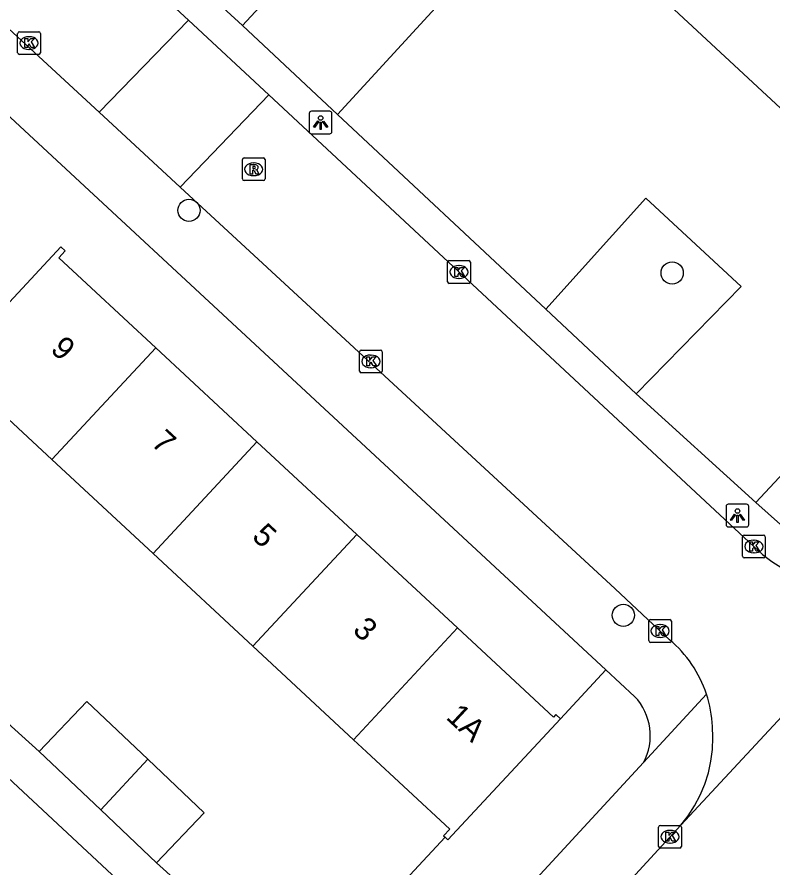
# Model space of a CAD drawing. Extents: x 159222 to 160346, y 381249 to 382166.
# Drawn here: x 159788.43 to 159821.69, y 381588.83 to 381626.29 of the extents above; entities that cross this region are included whole.
import ezdxf

# ---------------------------------------------------------------- set-up
doc = ezdxf.new("R2010")
doc.units = 0
for name, color, linetype in [('IMGEO_Boom', 7, 'Continuous'), ('IMGEO_Groenvoorziening', 7, 'Continuous'), ('IMGEO_Kolk', 7, 'Continuous'), ('IMGEO_Lichtpunt', 7, 'Continuous'), ('IMGEO_Pand', 7, 'Continuous'), ('IMGEO_Pand_nummerreeks', 7, 'Continuous'), ('IMGEO_Rijbaan_lokaal_open', 7, 'Continuous'), ('IMGEO_Rioolput', 7, 'Continuous'), ('IMGEO_Voetpad_open', 7, 'Continuous')]:
    doc.layers.add(name, color=color, linetype=linetype)

msp = doc.modelspace()

# ---------------------------------------------------------------- linework, layer by layer
at = {"layer": 'IMGEO_Boom'}
for centre in [(159795.992, 381617.781), (159817.255, 381615.027), (159815.108, 381599.955)]:
    msp.add_circle(centre, 0.489, dxfattribs=at)
at = {"layer": 'IMGEO_Groenvoorziening'}
for points in [[(159802.529, 381622.003), (159811.633, 381631.939), (159833.028, 381612.068)], [(159815.676, 381609.71), (159820.288, 381614.431), (159816.102, 381618.314), (159811.692, 381613.435)], [(159828.247, 381606.909), (159825.276, 381609.576), (159820.934, 381604.918)], [(159812.344, 381595.399), (159814.342, 381597.549)], [(159803.375, 381586.01), (159807.261, 381590.19)]]:
    msp.add_lwpolyline(points, dxfattribs=at)
at = {"layer": 'IMGEO_Kolk'}
for p, q in [((159788.454, 381624.72), (159788.454, 381625.572)), ((159788.529, 381625.646), (159789.381, 381625.646)), ((159788.942, 381625.426), (159788.967, 381625.426)), ((159789.455, 381625.572), (159789.455, 381624.72)), ((159789.381, 381624.646), (159788.529, 381624.646)), ((159788.965, 381624.866), (159788.94, 381624.866)), ((159807.374, 381614.642), (159807.374, 381615.494)), ((159807.449, 381615.568), (159808.301, 381615.568)), ((159807.862, 381615.348), (159807.887, 381615.348)), ((159808.375, 381615.494), (159808.375, 381614.642)), ((159808.301, 381614.568), (159807.449, 381614.568)), ((159807.885, 381614.788), (159807.86, 381614.788)), ((159803.498, 381610.704), (159803.498, 381611.556)), ((159803.573, 381611.63), (159804.425, 381611.63)), ((159804.499, 381611.556), (159804.499, 381610.704)), ((159803.986, 381611.41), (159804.011, 381611.41)), ((159804.009, 381610.85), (159803.984, 381610.85)), ((159804.425, 381610.63), (159803.573, 381610.63)), ((159820.352, 381602.557), (159820.352, 381603.409)), ((159820.427, 381603.483), (159821.279, 381603.483)), ((159820.84, 381603.263), (159820.865, 381603.263)), ((159821.353, 381603.409), (159821.353, 381602.557)), ((159821.279, 381602.483), (159820.427, 381602.483)), ((159820.863, 381602.703), (159820.838, 381602.703)), ((159816.224, 381598.838), (159816.224, 381599.69)), ((159816.299, 381599.764), (159817.151, 381599.764)), ((159816.712, 381599.544), (159816.737, 381599.544)), ((159817.225, 381599.69), (159817.225, 381598.838)), ((159817.151, 381598.764), (159816.299, 381598.764)), ((159816.735, 381598.984), (159816.71, 381598.984)), ((159816.661, 381589.78), (159816.661, 381590.632)), ((159816.736, 381590.706), (159817.588, 381590.706)), ((159817.662, 381590.632), (159817.662, 381589.78)), ((159817.149, 381590.486), (159817.174, 381590.486)), ((159817.172, 381589.926), (159817.147, 381589.926)), ((159817.588, 381589.706), (159816.736, 381589.706))]:
    msp.add_line(p, q, dxfattribs=at)
for points in [[(159788.454, 381624.72), (159788.454, 381625.572)], [(159788.529, 381625.646), (159789.381, 381625.646)], [(159788.775, 381625.346), (159788.898, 381625.346), (159788.898, 381625.195), (159789.028, 381625.346), (159789.192, 381625.346), (159789.046, 381625.195), (159789.199, 381624.946), (159789.047, 381624.946), (159788.962, 381625.11), (159788.898, 381625.043), (159788.898, 381624.946), (159788.775, 381624.946), (159788.775, 381625.346)], [(159789.455, 381625.572), (159789.455, 381624.72)], [(159789.381, 381624.646), (159788.529, 381624.646)], [(159807.374, 381614.642), (159807.374, 381615.494)], [(159807.449, 381615.568), (159808.301, 381615.568)], [(159807.695, 381615.268), (159807.818, 381615.268), (159807.818, 381615.117), (159807.948, 381615.268), (159808.112, 381615.268), (159807.966, 381615.117), (159808.119, 381614.868), (159807.967, 381614.868), (159807.882, 381615.032), (159807.818, 381614.965), (159807.818, 381614.868), (159807.695, 381614.868), (159807.695, 381615.268)], [(159808.375, 381615.494), (159808.375, 381614.642)], [(159808.301, 381614.568), (159807.449, 381614.568)], [(159803.498, 381610.704), (159803.498, 381611.556)], [(159803.573, 381611.63), (159804.425, 381611.63)], [(159804.499, 381611.556), (159804.499, 381610.704)], [(159803.819, 381611.33), (159803.942, 381611.33), (159803.942, 381611.179), (159804.072, 381611.33), (159804.236, 381611.33), (159804.09, 381611.179), (159804.243, 381610.93), (159804.091, 381610.93), (159804.006, 381611.094), (159803.942, 381611.027), (159803.942, 381610.93), (159803.819, 381610.93), (159803.819, 381611.33)], [(159804.425, 381610.63), (159803.573, 381610.63)], [(159820.352, 381602.557), (159820.352, 381603.409)], [(159820.427, 381603.483), (159821.279, 381603.483)], [(159821.353, 381603.409), (159821.353, 381602.557)], [(159820.673, 381603.183), (159820.796, 381603.183), (159820.796, 381603.032), (159820.926, 381603.183), (159821.09, 381603.183), (159820.944, 381603.032), (159821.097, 381602.783), (159820.945, 381602.783), (159820.86, 381602.947), (159820.796, 381602.88), (159820.796, 381602.783), (159820.673, 381602.783), (159820.673, 381603.183)], [(159821.279, 381602.483), (159820.427, 381602.483)], [(159816.224, 381598.838), (159816.224, 381599.69)], [(159816.299, 381599.764), (159817.151, 381599.764)], [(159817.225, 381599.69), (159817.225, 381598.838)], [(159816.545, 381599.464), (159816.668, 381599.464), (159816.668, 381599.313), (159816.798, 381599.464), (159816.962, 381599.464), (159816.816, 381599.313), (159816.969, 381599.064), (159816.817, 381599.064), (159816.732, 381599.228), (159816.668, 381599.161), (159816.668, 381599.064), (159816.545, 381599.064), (159816.545, 381599.464)], [(159817.151, 381598.764), (159816.299, 381598.764)], [(159816.661, 381589.78), (159816.661, 381590.632)], [(159816.736, 381590.706), (159817.588, 381590.706)], [(159817.662, 381590.632), (159817.662, 381589.78)], [(159816.982, 381590.406), (159817.105, 381590.406), (159817.105, 381590.255), (159817.235, 381590.406), (159817.399, 381590.406), (159817.253, 381590.255), (159817.406, 381590.006), (159817.254, 381590.006), (159817.169, 381590.17), (159817.105, 381590.103), (159817.105, 381590.006), (159816.982, 381590.006), (159816.982, 381590.406)], [(159817.588, 381589.706), (159816.736, 381589.706)]]:
    msp.add_lwpolyline(points, dxfattribs=at)
for centre, start, end in [((159788.531, 381625.57), 91.552, 178.448), ((159788.531, 381625.57), 91.552, 178.448), ((159789.379, 381625.57), 1.552, 88.448), ((159789.379, 381625.57), 1.552, 88.448), ((159788.531, 381624.722), 181.552, 268.448), ((159788.531, 381624.722), 181.552, 268.448), ((159789.379, 381624.722), 271.552, 358.448), ((159789.379, 381624.722), 271.552, 358.448), ((159807.451, 381615.492), 91.552, 178.448), ((159807.451, 381615.492), 91.552, 178.448), ((159808.299, 381615.492), 1.552, 88.448), ((159808.299, 381615.492), 1.552, 88.448), ((159807.451, 381614.644), 181.552, 268.448), ((159807.451, 381614.644), 181.552, 268.448), ((159808.299, 381614.644), 271.552, 358.448), ((159808.299, 381614.644), 271.552, 358.448), ((159803.575, 381611.554), 91.552, 178.448), ((159803.575, 381611.554), 91.552, 178.448), ((159804.423, 381611.554), 1.552, 88.448), ((159804.423, 381611.554), 1.552, 88.448), ((159803.575, 381610.706), 181.552, 268.448), ((159803.575, 381610.706), 181.552, 268.448), ((159804.423, 381610.706), 271.552, 358.448), ((159804.423, 381610.706), 271.552, 358.448), ((159820.429, 381603.407), 91.552, 178.448), ((159820.429, 381603.407), 91.552, 178.448), ((159821.277, 381603.407), 1.552, 88.448), ((159821.277, 381603.407), 1.552, 88.448), ((159820.429, 381602.559), 181.552, 268.448), ((159820.429, 381602.559), 181.552, 268.448), ((159821.277, 381602.559), 271.552, 358.448), ((159821.277, 381602.559), 271.552, 358.448), ((159816.301, 381599.688), 91.552, 178.448), ((159816.301, 381599.688), 91.552, 178.448), ((159817.149, 381599.688), 1.552, 88.448), ((159817.149, 381599.688), 1.552, 88.448), ((159816.301, 381598.84), 181.552, 268.448), ((159816.301, 381598.84), 181.552, 268.448), ((159817.149, 381598.84), 271.552, 358.448), ((159817.149, 381598.84), 271.552, 358.448), ((159816.738, 381590.63), 91.552, 178.448), ((159816.738, 381590.63), 91.552, 178.448), ((159817.586, 381590.63), 1.552, 88.448), ((159817.586, 381590.63), 1.552, 88.448), ((159816.738, 381589.782), 181.552, 268.448), ((159816.738, 381589.782), 181.552, 268.448), ((159817.586, 381589.782), 271.552, 358.448), ((159817.586, 381589.782), 271.552, 358.448)]:
    msp.add_arc(centre, 0.0765, start, end, dxfattribs=at)
for centre, major_axis, ratio, start_param, end_param in [((159788.941, 381625.146), (-0.387, 0.002), 0.722429, 4.712389, 7.853982), ((159788.966, 381625.146), (-0.39, 0.002), 0.717154, 1.570796, 4.712389), ((159807.861, 381615.068), (-0.387, 0.002), 0.722429, 4.712389, 7.853982), ((159807.886, 381615.068), (-0.39, 0.002), 0.717154, 1.570796, 4.712389), ((159803.985, 381611.13), (-0.387, 0.002), 0.722429, 4.712389, 7.853982), ((159804.01, 381611.13), (-0.39, 0.002), 0.717154, 1.570796, 4.712389), ((159820.839, 381602.983), (-0.387, 0.002), 0.722429, 4.712389, 7.853982), ((159820.864, 381602.983), (-0.39, 0.002), 0.717154, 1.570796, 4.712389), ((159816.711, 381599.264), (-0.387, 0.002), 0.722429, 4.712389, 7.853982), ((159816.736, 381599.264), (-0.39, 0.002), 0.717154, 1.570796, 4.712389), ((159817.148, 381590.206), (-0.387, 0.002), 0.722429, 4.712389, 7.853982), ((159817.173, 381590.206), (-0.39, 0.002), 0.717154, 1.570796, 4.712389)]:
    msp.add_ellipse(centre, major_axis=major_axis, ratio=ratio, start_param=start_param, end_param=end_param, dxfattribs=at)
at = {"layer": 'IMGEO_Lichtpunt'}
for p, q in [((159801.287, 381622.053), (159801.287, 381621.246)), ((159801.287, 381622.053), (159801.287, 381621.246)), ((159802.189, 381622.148), (159801.381, 381622.148)), ((159802.189, 381622.148), (159801.381, 381622.148)), ((159802.283, 381621.246), (159802.283, 381622.053)), ((159802.283, 381621.246), (159802.283, 381622.053)), ((159801.381, 381621.152), (159802.189, 381621.152)), ((159801.381, 381621.152), (159802.189, 381621.152)), ((159819.63, 381604.748), (159819.63, 381603.941)), ((159819.63, 381604.748), (159819.63, 381603.941)), ((159820.532, 381604.843), (159819.724, 381604.843)), ((159820.532, 381604.843), (159819.724, 381604.843)), ((159820.626, 381603.941), (159820.626, 381604.748)), ((159820.626, 381603.941), (159820.626, 381604.748)), ((159819.724, 381603.847), (159820.532, 381603.847)), ((159819.724, 381603.847), (159820.532, 381603.847))]:
    msp.add_line(p, q, dxfattribs=at)
for points in [[(159801.661, 381621.717), (159801.7, 381621.689), (159801.512, 381621.427), (159801.474, 381621.454), (159801.661, 381621.717)], [(159801.763, 381621.669), (159801.81, 381621.669), (159801.81, 381621.347), (159801.763, 381621.347), (159801.763, 381621.669)], [(159801.873, 381621.689), (159801.911, 381621.716), (159802.098, 381621.454), (159802.059, 381621.426), (159801.873, 381621.689)], [(159820.004, 381604.412), (159820.043, 381604.384), (159819.855, 381604.122), (159819.817, 381604.149), (159820.004, 381604.412)], [(159820.106, 381604.364), (159820.153, 381604.364), (159820.153, 381604.042), (159820.106, 381604.042), (159820.106, 381604.364)], [(159820.216, 381604.384), (159820.254, 381604.411), (159820.441, 381604.149), (159820.402, 381604.121), (159820.216, 381604.384)]]:
    msp.add_lwpolyline(points, dxfattribs=at)
for centre in [(159801.786, 381621.851), (159820.129, 381604.546)]:
    msp.add_circle(centre, 0.0994, dxfattribs=at)
for centre, start, end in [((159801.381, 381622.053), 90, 180), ((159801.381, 381622.053), 90, 180), ((159802.189, 381622.053), 0, 90), ((159802.189, 381622.053), 0, 90), ((159801.381, 381621.246), 180, 270), ((159801.381, 381621.246), 180, 270), ((159802.189, 381621.246), 270, 0), ((159802.189, 381621.246), 270, 360), ((159819.724, 381604.748), 90, 180), ((159819.724, 381604.748), 90, 180), ((159820.532, 381604.748), 0, 90), ((159820.532, 381604.748), 0, 90), ((159819.724, 381603.941), 180, 270), ((159819.724, 381603.941), 180, 270), ((159820.532, 381603.941), 270, 0), ((159820.532, 381603.941), 270, 360)]:
    msp.add_arc(centre, 0.0946, start, end, dxfattribs=at)
at = {"layer": 'IMGEO_Pand'}
for points in [[(159789.957, 381606.81), (159785.693, 381610.772), (159785.453, 381610.514), (159785.255, 381610.698), (159786.948, 381612.519), (159790.351, 381616.181), (159790.548, 381615.997), (159790.268, 381615.695), (159794.532, 381611.733)], [(159794.532, 381611.733), (159789.957, 381606.81)], [(159794.532, 381611.733), (159798.985, 381607.593)], [(159794.41, 381602.671), (159798.985, 381607.593)], [(159798.985, 381607.593), (159803.377, 381603.512)], [(159794.41, 381602.671), (159789.957, 381606.81)], [(159798.802, 381598.589), (159803.377, 381603.512)], [(159803.377, 381603.512), (159807.802, 381599.4)], [(159798.802, 381598.589), (159794.41, 381602.671)], [(159807.802, 381599.4), (159803.227, 381594.477)], [(159812.344, 381595.399), (159812.138, 381595.589), (159812.029, 381595.471), (159807.802, 381599.4)], [(159803.227, 381594.477), (159798.802, 381598.589)], [(159794.179, 381593.614), (159791.497, 381596.164), (159789.405, 381593.965)], [(159807.261, 381590.19), (159807.391, 381590.069), (159812.344, 381595.399)], [(159803.227, 381594.477), (159803.804, 381593.941), (159807.467, 381590.538), (159807.198, 381590.248), (159807.261, 381590.19)], [(159792.112, 381591.39), (159789.405, 381593.965)], [(159792.112, 381591.39), (159794.179, 381593.614)], [(159794.564, 381589.058), (159796.656, 381591.258), (159794.179, 381593.614)], [(159794.564, 381589.058), (159792.112, 381591.39)]]:
    msp.add_lwpolyline(points, dxfattribs=at)
at = {"layer": 'IMGEO_Rijbaan_lokaal_open'}
for points in [[(159777.705, 381642.919), (159779.33, 381641.41), (159781.571, 381639.325), (159793.749, 381628.22), (159795.967, 381626.155)], [(159792.042, 381622.099), (159779.881, 381633.337), (159776.205, 381636.697), (159774.45, 381638.332), (159773.871, 381638.641), (159773.268, 381638.897)], [(159792.042, 381622.099), (159795.967, 381626.155)], [(159795.967, 381626.155), (159799.503, 381622.862)], [(159795.604, 381618.808), (159799.503, 381622.862)], [(159799.503, 381622.862), (159820.849, 381602.985), (159821.231, 381602.635), (159821.643, 381602.321), (159822.082, 381602.045), (159822.543, 381601.81), (159823.024, 381601.616), (159823.52, 381601.466), (159824.027, 381601.361)], [(159795.604, 381618.808), (159792.042, 381622.099)], [(159817.14, 381598.878), (159814.742, 381601.123), (159795.604, 381618.808)], [(159829.069, 381603.011), (159817.636, 381590.721)], [(159817.636, 381590.721), (159817.959, 381591.133), (159818.244, 381591.573), (159818.489, 381592.036), (159818.691, 381592.519), (159818.849, 381593.019), (159818.962, 381593.53), (159819.029, 381594.05), (159819.05, 381594.574), (159819.027, 381595.052)], [(159817.636, 381590.721), (159804.171, 381576.061), (159801.602, 381573.265), (159801.251, 381572.882), (159785.904, 381556.333), (159775.346, 381544.9), (159761.914, 381530.376), (159758.111, 381526.231), (159757.686, 381525.939), (159757.191, 381525.658), (159756.672, 381525.422), (159756.135, 381525.234), (159755.583, 381525.094), (159755.021, 381525.004)]]:
    msp.add_lwpolyline(points, dxfattribs=at)
for centre, radius, start, end in [((159813.764, 381594.834), 5.268, 18.2385, 50.1405), ((159813.81, 381594.843), 5.221, 2.2914, 18.3042)]:
    msp.add_arc(centre, radius, start, end, dxfattribs=at)
at = {"layer": 'IMGEO_Rioolput'}
for p, q in [((159798.416, 381620.09), (159799.268, 381620.09)), ((159798.341, 381619.164), (159798.341, 381620.016)), ((159798.829, 381619.87), (159798.854, 381619.87)), ((159799.342, 381620.016), (159799.342, 381619.164)), ((159799.268, 381619.09), (159798.416, 381619.09)), ((159798.852, 381619.31), (159798.827, 381619.31))]:
    msp.add_line(p, q, dxfattribs=at)
for points in [[(159798.416, 381620.09), (159799.268, 381620.09)], [(159798.341, 381619.164), (159798.341, 381620.016)], [(159798.93, 381619.788), (159798.678, 381619.79), (159798.678, 381619.39)], [(159798.856, 381619.709), (159798.802, 381619.709), (159798.802, 381619.628)], [(159799.342, 381620.016), (159799.342, 381619.164)], [(159798.678, 381619.39), (159798.802, 381619.39), (159798.802, 381619.552), (159798.813, 381619.552)], [(159798.802, 381619.628), (159798.854, 381619.628)], [(159798.86, 381619.523), (159798.931, 381619.39), (159799.071, 381619.39), (159799.006, 381619.516)], [(159799.268, 381619.09), (159798.416, 381619.09)]]:
    msp.add_lwpolyline(points, dxfattribs=at)
for centre, radius, start, end in [((159798.418, 381620.014), 0.0765, 91.552, 178.448), ((159798.418, 381620.014), 0.0765, 91.552, 178.448), ((159799.266, 381620.014), 0.0765, 1.552, 88.448), ((159799.266, 381620.014), 0.0765, 1.552, 88.448), ((159798.862, 381619.613), 0.0964, 77.0061, 93.1865), ((159798.929, 381619.678), 0.109, 350.3612, 89.416), ((159798.812, 381619.499), 0.0533, 26.0293, 88.6989), ((159798.838, 381619.817), 0.19, 274.7715, 282.9687), ((159798.876, 381619.67), 0.0378, 276.6634, 79.6772), ((159798.927, 381619.678), 0.112, 277.5842, 350.9817), ((159798.911, 381619.463), 0.108, 29.5134, 73.7905), ((159798.418, 381619.166), 0.0765, 181.552, 268.448), ((159798.418, 381619.166), 0.0765, 181.552, 268.448), ((159799.266, 381619.166), 0.0765, 271.552, 358.448), ((159799.266, 381619.166), 0.0765, 271.552, 358.448)]:
    msp.add_arc(centre, radius, start, end, dxfattribs=at)
for centre, major_axis, ratio, start_param, end_param in [((159798.828, 381619.59), (-0.387, 0.002), 0.722429, 4.712389, 7.853982), ((159798.853, 381619.59), (-0.39, 0.002), 0.717154, 1.570796, 4.712389)]:
    msp.add_ellipse(centre, major_axis=major_axis, ratio=ratio, start_param=start_param, end_param=end_param, dxfattribs=at)
at = {"layer": 'IMGEO_Voetpad_open'}
for points in [[(159836.458, 381615.77), (159831.37, 381620.522), (159810.981, 381639.573), (159798.344, 381625.917)], [(159770.255, 381634.704), (159770.41, 381634.827), (159770.644, 381634.984), (159770.891, 381635.12), (159771.149, 381635.234), (159771.416, 381635.323), (159771.689, 381635.389), (159771.968, 381635.43), (159772.249, 381635.446), (159772.531, 381635.436), (159772.811, 381635.402), (159773.086, 381635.343), (159773.355, 381635.259), (159773.615, 381635.152), (159773.865, 381635.022), (159774.102, 381634.87), (159774.325, 381634.697), (159814.342, 381597.549)], [(159798.344, 381625.917), (159796.971, 381627.201)], [(159802.529, 381622.003), (159798.344, 381625.917)], [(159811.692, 381613.435), (159802.529, 381622.003)], [(159815.676, 381609.71), (159811.692, 381613.435)], [(159820.934, 381604.918), (159815.676, 381609.71)], [(159822.03, 381603.951), (159820.934, 381604.918)], [(159782.155, 381598.273), (159793.91, 381587.329), (159789.727, 381582.805)], [(159789.405, 381593.965), (159785.719, 381597.279)], [(159814.342, 381597.549), (159815.605, 381596.377)], [(159815.991, 381593.468), (159818.767, 381596.483)], [(159815.991, 381593.468), (159801.486, 381577.736)], [(159797.402, 381586.508), (159794.564, 381589.058)]]:
    msp.add_lwpolyline(points, dxfattribs=at)
msp.add_arc((159813.798, 381594.657), 2.495, 331.5322, 43.5849, dxfattribs=at)

# ---------------------------------------------------------------- texts
at = {"layer": 'IMGEO_Pand_nummerreeks'}
for s, p in [('9', (159789.852, 381611.605)), ('7', (159794.285, 381607.485)), ('5', (159798.718, 381603.365)), ('3', (159803.151, 381599.246)), ('1A', (159807.261, 381595.423))]:
    msp.add_text(s, height=1, rotation=317.0966, dxfattribs=at).set_placement(p)

doc.saveas('drawing.dxf')
